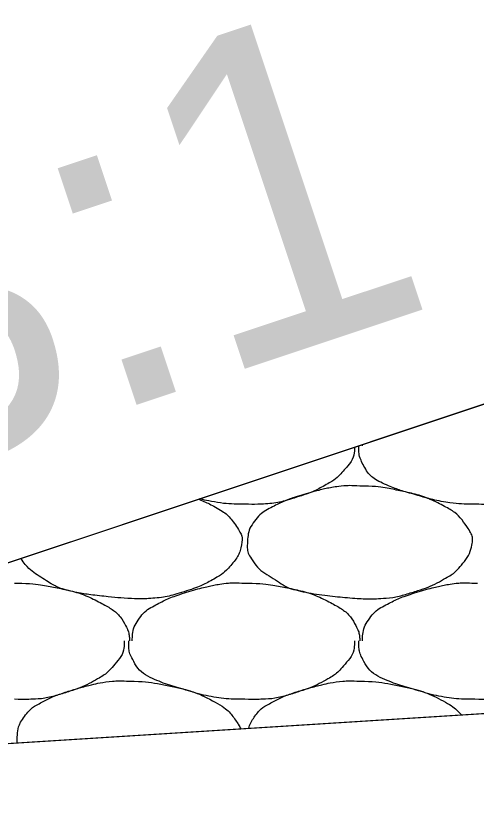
# Model space of a CAD drawing. Extents: x 1373719 to 1374161, y 379835 to 380167.
# Drawn here: x 1373936.836 to 1373937.758, y 379920.73 to 379922.313 of the extents above; entities that cross this region are included whole.
import ezdxf

# ---------------------------------------------------------------- set-up
doc = ezdxf.new("R2010")
doc.units = 0
for name, color, linetype in [('Aggregate Base Course', 7, 'Continuous'), ('GREEN_TXT', 7, 'Continuous'), ('SIGNATURE', 7, 'Continuous')]:
    doc.layers.add(name, color=color, linetype=linetype)

msp = doc.modelspace()

# ---------------------------------------------------------------- linework, layer by layer
for p, q in [((1373942.5249, 379923.119), (1373930.5249, 379919.119)), ((1373935.4827, 379920.7716), (1373962.0249, 379922.4466))]:
    msp.add_line(p, q)
at = {"layer": 'Aggregate Base Course'}
for points, degree in [([(1373937.5141, 379921.4487), (1373937.5141, 379921.448), (1373937.5141, 379921.4473), (1373937.5134, 379921.4284), (1373937.5018, 379921.4126), (1373937.4806, 379921.3889), (1373937.4721, 379921.3823), (1373937.4437, 379921.3662), (1373937.4258, 379921.3575), (1373937.3805, 379921.3432), (1373937.355, 379921.3361), (1373937.3172, 379921.3346), (1373937.3058, 379921.3346), (1373937.2944, 379921.3351)], 3), ([(1373937.7552, 379921.3351), (1373937.7528, 379921.3351), (1373937.7504, 379921.3351), (1373937.7281, 379921.3351), (1373937.7083, 379921.3369), (1373937.6676, 379921.3442), (1373937.6475, 379921.3507), (1373937.6094, 379921.3616), (1373937.5923, 379921.3673), (1373937.5562, 379921.3829), (1373937.5403, 379921.3967), (1373937.525, 379921.426), (1373937.523, 379921.4362), (1373937.523, 379921.4483), (1373937.523, 379921.45), (1373937.523, 379921.4517)], 3), ([(1373937.5249, 379921.4523), (1373937.5249, 379921.4522), (1373937.5248, 379921.4521), (1373937.5248, 379921.4521)], 2), ([(1373937.5302, 379921.4521), (1373937.5302, 379921.4527), (1373937.5302, 379921.4533), (1373937.5302, 379921.454), (1373937.5302, 379921.4541)], 3), ([(1373937.9748, 379921.4521), (1373937.9749, 379921.4503), (1373937.9749, 379921.4485), (1373937.9748, 379921.4467), (1373937.9742, 379921.4284), (1373937.9626, 379921.4126), (1373937.9496, 379921.3981), (1373937.9414, 379921.3889), (1373937.9329, 379921.3823), (1373937.9226, 379921.3765), (1373937.9045, 379921.3662), (1373937.8866, 379921.3575), (1373937.8668, 379921.3513), (1373937.8413, 379921.3432), (1373937.8158, 379921.3361), (1373937.7894, 379921.3351), (1373937.778, 379921.3346), (1373937.7666, 379921.3346), (1373937.7552, 379921.3351)], 3), ([(1373937.5248, 379921.3711), (1373937.5512, 379921.3714), (1373937.5776, 379921.3675), (1373937.604, 379921.3621), (1373937.6362, 379921.3555), (1373937.6659, 379921.3457), (1373937.6958, 379921.3297), (1373937.7158, 379921.319), (1373937.7294, 379921.3045), (1373937.7426, 379921.2847), (1373937.7483, 379921.2761), (1373937.7514, 379921.2663), (1373937.7498, 379921.2577), (1373937.7468, 379921.2408), (1373937.738, 379921.224), (1373937.7246, 379921.2091), (1373937.7162, 379921.1996), (1373937.7079, 379921.1933), (1373937.6976, 379921.1875), (1373937.6795, 379921.1772), (1373937.6616, 379921.1685), (1373937.6418, 379921.1623), (1373937.6163, 379921.1542), (1373937.5908, 379921.1477), (1373937.5644, 379921.1461), (1373937.5512, 379921.1452), (1373937.538, 379921.1452), (1373937.5248, 379921.1461), (1373937.505, 379921.1474), (1373937.4852, 379921.1493), (1373937.4654, 379921.1515), (1373937.4436, 379921.1539), (1373937.4221, 379921.1573), (1373937.4006, 379921.1623), (1373937.383, 379921.1663), (1373937.3678, 379921.1758), (1373937.352, 379921.1857), (1373937.3341, 379921.1969), (1373937.3196, 379921.2078), (1373937.307, 379921.2271), (1373937.3005, 379921.237), (1373937.2992, 379921.2476), (1373937.2998, 379921.2577), (1373937.3007, 379921.2723), (1373937.3037, 379921.287), (1373937.3142, 379921.3009), (1373937.3248, 379921.3149), (1373937.3364, 379921.3225), (1373937.3502, 379921.3297), (1373937.3621, 379921.3358), (1373937.3737, 379921.3416), (1373937.3862, 379921.3459), (1373937.4041, 379921.3519), (1373937.422, 379921.3573), (1373937.4402, 379921.3621), (1373937.4516, 379921.365), (1373937.4629, 379921.3675), (1373937.4744, 379921.3693), (1373937.4911, 379921.3719), (1373937.5081, 379921.3725), (1373937.5248, 379921.3711)], 3), ([(1373937.2944, 379921.3351), (1373937.292, 379921.3351), (1373937.2896, 379921.3351), (1373937.2673, 379921.3351), (1373937.2475, 379921.3369), (1373937.22, 379921.3419), (1373937.2124, 379921.3436), (1373937.2048, 379921.3456)], 3), ([(1373937.2024, 379921.3448), (1373937.2133, 379921.3405), (1373937.2242, 379921.3355), (1373937.255, 379921.319), (1373937.2686, 379921.3045), (1373937.2875, 379921.2761), (1373937.2906, 379921.2663), (1373937.286, 379921.2408), (1373937.2772, 379921.224), (1373937.2554, 379921.1996), (1373937.2471, 379921.1933), (1373937.2187, 379921.1772), (1373937.2008, 379921.1685), (1373937.1555, 379921.1542), (1373937.13, 379921.1477), (1373937.0904, 379921.1452), (1373937.0772, 379921.1452), (1373937.0442, 379921.1474), (1373937.0244, 379921.1493), (1373936.9828, 379921.1539), (1373936.9613, 379921.1573), (1373936.9222, 379921.1663), (1373936.907, 379921.1758), (1373936.8736, 379921.1967), (1373936.8592, 379921.2075), (1373936.8468, 379921.2263)], 3), ([(1373936.8336, 379921.1767), (1373936.8354, 379921.1766), (1373936.8372, 379921.1768), (1373936.839, 379921.1767)], 2), ([(1373936.839, 379921.1767), (1373936.8654, 379921.177), (1373936.8918, 379921.1731), (1373936.9182, 379921.1677), (1373936.9504, 379921.1611), (1373936.9801, 379921.1513), (1373937.01, 379921.1353), (1373937.03, 379921.1246), (1373937.0459, 379921.1107), (1373937.0568, 379921.0903), (1373937.0615, 379921.0815), (1373937.0633, 379921.0726), (1373937.064, 379921.0633), (1373937.0641, 379921.0627), (1373937.0641, 379921.0621), (1373937.064, 379921.0615)], 3), ([(1373937.0694, 379921.0615), (1373937.0694, 379921.0621), (1373937.0694, 379921.0627), (1373937.0694, 379921.0633), (1373937.0698, 379921.0784), (1373937.074, 379921.093), (1373937.0838, 379921.1065), (1373937.0937, 379921.1201), (1373937.106, 379921.1281), (1373937.1198, 379921.1353), (1373937.1317, 379921.1414), (1373937.1433, 379921.1472), (1373937.1558, 379921.1515), (1373937.1737, 379921.1575), (1373937.1916, 379921.1629), (1373937.2098, 379921.1677), (1373937.2212, 379921.1706), (1373937.2325, 379921.1731), (1373937.244, 379921.1749), (1373937.2607, 379921.1775), (1373937.2777, 379921.1781), (1373937.2944, 379921.1767)], 3), ([(1373937.2944, 379921.1767), (1373937.2962, 379921.1766), (1373937.298, 379921.1768), (1373937.2998, 379921.1767)], 2), ([(1373937.2998, 379921.1767), (1373937.3262, 379921.177), (1373937.3526, 379921.1731), (1373937.379, 379921.1677), (1373937.4112, 379921.1611), (1373937.4409, 379921.1513), (1373937.4708, 379921.1353), (1373937.4908, 379921.1246), (1373937.5067, 379921.1107), (1373937.5176, 379921.0903), (1373937.5223, 379921.0815), (1373937.5241, 379921.0726), (1373937.5248, 379921.0633), (1373937.5249, 379921.0627), (1373937.5249, 379921.0621), (1373937.5248, 379921.0615)], 3), ([(1373937.5302, 379921.0615), (1373937.5302, 379921.0621), (1373937.5302, 379921.0627), (1373937.5302, 379921.0633), (1373937.5306, 379921.0784), (1373937.5348, 379921.093), (1373937.5446, 379921.1065), (1373937.5545, 379921.1201), (1373937.5668, 379921.1281), (1373937.5806, 379921.1353), (1373937.5925, 379921.1414), (1373937.6041, 379921.1472), (1373937.6166, 379921.1515), (1373937.6345, 379921.1575), (1373937.6524, 379921.1629), (1373937.6706, 379921.1677), (1373937.682, 379921.1706), (1373937.6933, 379921.1731), (1373937.7048, 379921.1749), (1373937.7215, 379921.1775), (1373937.7385, 379921.1781), (1373937.7552, 379921.1767)], 3), ([(1373937.7552, 379921.1767), (1373937.757, 379921.1766), (1373937.7588, 379921.1768), (1373937.7606, 379921.1767)], 2), ([(1373937.0532, 379921.0615), (1373937.0533, 379921.0597), (1373937.0533, 379921.0579), (1373937.0532, 379921.0561), (1373937.0526, 379921.0378), (1373937.041, 379921.022), (1373937.028, 379921.0075), (1373937.0198, 379920.9983), (1373937.0113, 379920.9917), (1373937.001, 379920.9859), (1373936.9829, 379920.9756), (1373936.965, 379920.9669), (1373936.9452, 379920.9607), (1373936.9197, 379920.9526), (1373936.8942, 379920.9455), (1373936.8678, 379920.9445), (1373936.8564, 379920.944), (1373936.845, 379920.944), (1373936.8336, 379920.9445)], 3), ([(1373937.2944, 379920.9445), (1373937.292, 379920.9445), (1373937.2896, 379920.9445), (1373937.2872, 379920.9445), (1373937.2673, 379920.9445), (1373937.2475, 379920.9463), (1373937.2278, 379920.9499), (1373937.2068, 379920.9536), (1373937.1867, 379920.9601), (1373937.1663, 379920.9659), (1373937.1486, 379920.971), (1373937.1315, 379920.9767), (1373937.1144, 379920.9841), (1373937.0954, 379920.9923), (1373937.0795, 379921.0061), (1373937.0694, 379921.0255), (1373937.0642, 379921.0354), (1373937.0622, 379921.0456), (1373937.0622, 379921.0561), (1373937.0622, 379921.0579), (1373937.0622, 379921.0597), (1373937.0622, 379921.0615)], 3), ([(1373937.514, 379921.0615), (1373937.5141, 379921.0597), (1373937.5141, 379921.0579), (1373937.514, 379921.0561), (1373937.5134, 379921.0378), (1373937.5018, 379921.022), (1373937.4888, 379921.0075), (1373937.4806, 379920.9983), (1373937.4721, 379920.9917), (1373937.4618, 379920.9859), (1373937.4437, 379920.9756), (1373937.4258, 379920.9669), (1373937.406, 379920.9607), (1373937.3805, 379920.9526), (1373937.355, 379920.9455), (1373937.3286, 379920.9445), (1373937.3172, 379920.944), (1373937.3058, 379920.944), (1373937.2944, 379920.9445)], 3), ([(1373937.7552, 379920.9445), (1373937.7528, 379920.9445), (1373937.7504, 379920.9445), (1373937.748, 379920.9445), (1373937.7281, 379920.9445), (1373937.7083, 379920.9463), (1373937.6886, 379920.9499), (1373937.6676, 379920.9536), (1373937.6475, 379920.9601), (1373937.6271, 379920.9659), (1373937.6094, 379920.971), (1373937.5923, 379920.9767), (1373937.5752, 379920.9841), (1373937.5562, 379920.9923), (1373937.5403, 379921.0061), (1373937.5302, 379921.0255), (1373937.525, 379921.0354), (1373937.523, 379921.0456), (1373937.523, 379921.0561), (1373937.523, 379921.0579), (1373937.523, 379921.0597), (1373937.523, 379921.0615)], 3), ([(1373937.9748, 379921.0615), (1373937.9749, 379921.0597), (1373937.9749, 379921.0579), (1373937.9748, 379921.0561), (1373937.9742, 379921.0378), (1373937.9626, 379921.022), (1373937.9496, 379921.0075), (1373937.9414, 379920.9983), (1373937.9329, 379920.9917), (1373937.9226, 379920.9859), (1373937.9045, 379920.9756), (1373937.8866, 379920.9669), (1373937.8668, 379920.9607), (1373937.8413, 379920.9526), (1373937.8158, 379920.9455), (1373937.7894, 379920.9445), (1373937.778, 379920.944), (1373937.7666, 379920.944), (1373937.7552, 379920.9445)], 3), ([(1373936.8392, 379920.8572), (1373936.8388, 379920.8605), (1373936.8388, 379920.8638), (1373936.8399, 379920.8817), (1373936.8429, 379920.8964), (1373936.864, 379920.9243), (1373936.8756, 379920.9319), (1373936.9013, 379920.9452), (1373936.9129, 379920.951), (1373936.9433, 379920.9613), (1373936.9612, 379920.9667), (1373936.9908, 379920.9744), (1373937.0021, 379920.9769), (1373937.0303, 379920.9813), (1373937.0473, 379920.9819), (1373937.064, 379920.9805)], 3), ([(1373937.3027, 379920.8864), (1373937.3048, 379920.8945), (1373937.3084, 379920.9025), (1373937.3248, 379920.9243), (1373937.3364, 379920.9319), (1373937.3621, 379920.9452), (1373937.3737, 379920.951), (1373937.4041, 379920.9613), (1373937.422, 379920.9667), (1373937.4516, 379920.9744), (1373937.4629, 379920.9769), (1373937.4911, 379920.9813), (1373937.5081, 379920.9819), (1373937.5248, 379920.9805)], 3), ([(1373937.064, 379920.9805), (1373937.0904, 379920.9808), (1373937.1168, 379920.9769), (1373937.1754, 379920.9649), (1373937.2051, 379920.9551), (1373937.255, 379920.9284), (1373937.2686, 379920.9139), (1373937.2837, 379920.8913), (1373937.2852, 379920.8884), (1373937.2865, 379920.8854)], 3), ([(1373937.5248, 379920.9805), (1373937.5512, 379920.9808), (1373937.5776, 379920.9769), (1373937.6362, 379920.9649), (1373937.6659, 379920.9551), (1373937.7087, 379920.9322), (1373937.7189, 379920.9237), (1373937.7281, 379920.9133)], 3)]:
    msp.add_open_spline(points, degree=degree, dxfattribs=at)
at = {"layer": 'SIGNATURE'}
msp.add_lwpolyline([(1373943.4158, 379922.805), (1373942.5249, 379922.7487), (1373942.9199, 379923.1439), (1373942.5249, 379923.119), (1373940.3601, 379922.3973), (1373935.4827, 379920.7716), (1373944.0852, 379921.3145), (1373943.4158, 379922.805)], dxfattribs=at)

# ---------------------------------------------------------------- texts
at = {"layer": 'GREEN_TXT'}
msp.add_text('3:1', height=0.65, rotation=18.4349, dxfattribs=at).set_placement((1373936.5441, 379921.3559))

doc.saveas('drawing.dxf')
